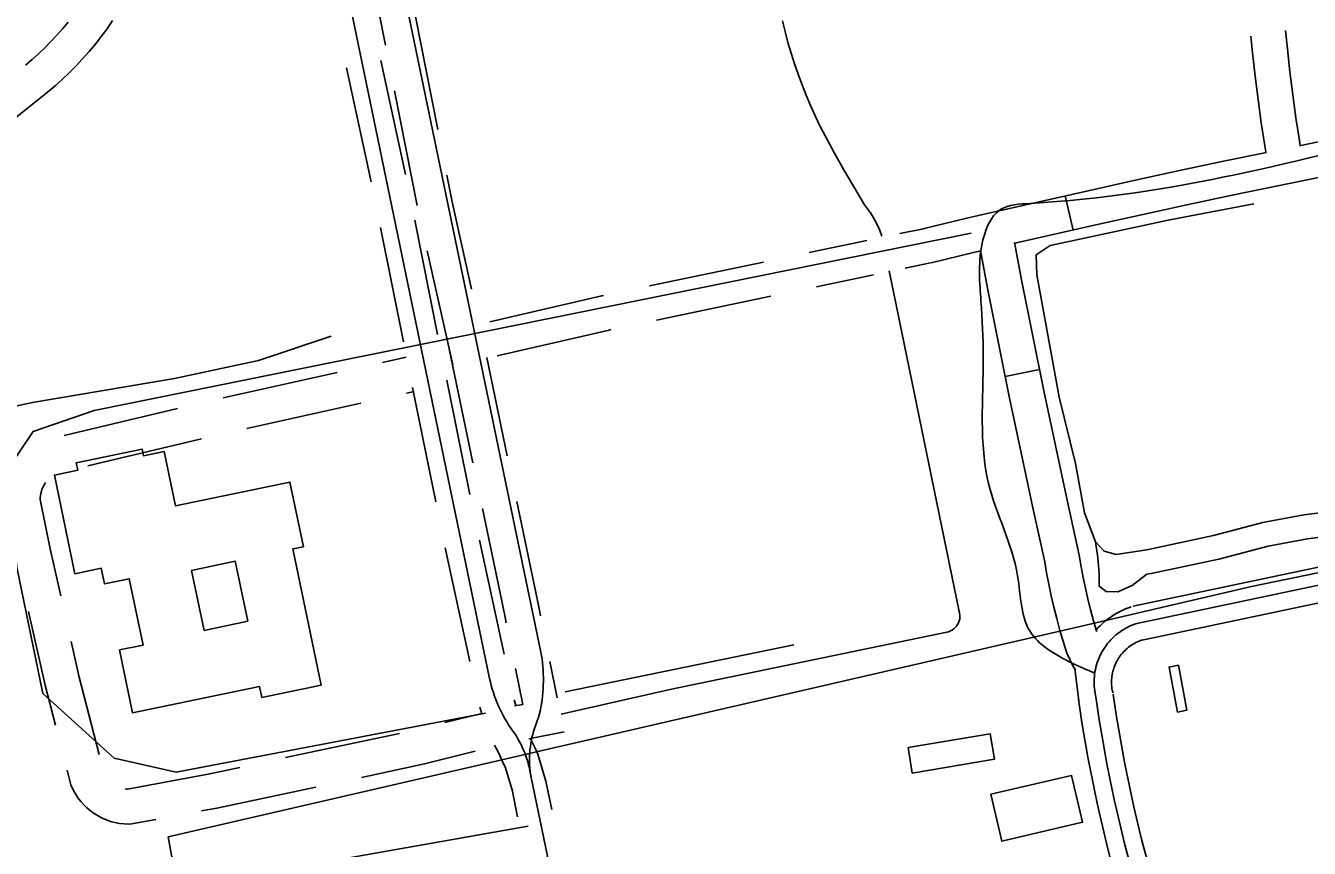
# Model space of a CAD drawing. Extents: x 3477039 to 3515015, y 546746 to 572297.
# Drawn here: x 3490114 to 3491214, y 568956 to 569661 of the extents above; entities that cross this region are included whole.
import ezdxf

# ---------------------------------------------------------------- set-up
doc = ezdxf.new("R2010")
doc.units = 0
for name, color, linetype in [('V-BLDG-OTLN', 7, 'Continuous'), ('V-ROAD-CNTR', 7, 'Continuous'), ('V-SITE-OTLN', 7, 'Continuous'), ('V-TOPO-SHOR', 7, 'Continuous')]:
    doc.layers.add(name, color=color, linetype=linetype)

msp = doc.modelspace()

# ---------------------------------------------------------------- linework, layer by layer
at = {"layer": 'V-BLDG-OTLN'}
for points in [[(3490314.6, 569094.9), (3490205.7, 569072.3), (3490194.5, 569126.2), (3490214.7, 569130.4), (3490202.9, 569187.2), (3490181.7, 569182.8), (3490178.9, 569196.2), (3490156.3, 569191.5), (3490138.7, 569276.2), (3490158.7, 569280.4), (3490157.4, 569286.7), (3490213.8, 569298.4), (3490215, 569292.7), (3490232.7, 569296.3), (3490242.4, 569249.8), (3490340.5, 569270.2), (3490352.1, 569214.7), (3490343, 569212.8), (3490367.3, 569096.1), (3490316.5, 569085.6)], [(3490304.4, 569150.9), (3490267.1, 569143), (3490256.2, 569194.4), (3490293.5, 569202.3)], [(3490304.4, 569150.9), (3490293.5, 569202.3), (3490256.2, 569194.4), (3490267.1, 569143)], [(3491102, 569113.1), (3491109.2, 569074.5), (3491101.3, 569073), (3491094.1, 569111.6)], [(3490870.3, 569042.5), (3490940.8, 569054.3), (3490944.4, 569032.5), (3490873.9, 569020.7)], [(3490941.3, 569002.6), (3491010.5, 569018.7), (3491019.9, 568978.5), (3490950.7, 568962.3)]]:
    msp.add_lwpolyline(points, close=True, dxfattribs=at)
at = {"layer": 'V-ROAD-CNTR'}
for p, q in [((3490467.3, 569572.5), (3490447.8, 569670.6)), ((3490410.3, 569527.6), (3490389.1, 569625.3)), ((3490439.6, 569533.9), (3490418.5, 569631.6)), ((3490449.7, 569507.3), (3490430.2, 569605.4)), ((3491005.1, 569515.4), (3491011.7, 569486.1)), ((3490467.1, 569396.6), (3490447.5, 569494.7)), ((3490437.8, 569390.3), (3490418.2, 569488.4)), ((3490480.1, 569370.6), (3490458.3, 569468.3)), ((3490746.5, 569458.7), (3490648.6, 569438.3)), ((3490752.6, 569429.4), (3490654.7, 569409)), ((3490477, 569384.5), (3490497.4, 569286.6)), ((3490420, 569372.6), (3490440.2, 569377.1)), ((3490509.2, 569377), (3490526.8, 569292.7)), ((3490283.3, 569342.4), (3490380.9, 569364)), ((3490983, 569366.7), (3490953.6, 569360.7)), ((3490440.4, 569346.4), (3490447.1, 569347.9)), ((3490465.5, 569253.1), (3490445.7, 569351.1)), ((3490494.8, 569259.4), (3490475, 569357.4)), ((3490303.7, 569316.2), (3490401.3, 569337.8)), ((3490147, 569310.2), (3490244.3, 569333.3)), ((3490167.4, 569284.2), (3490264.7, 569307.3)), ((3490524.1, 569122.5), (3490502.9, 569220.2)), ((3490494.8, 569116.2), (3490473.6, 569213.9)), ((3490434.5, 569054.6), (3490336.7, 569033.9))]:
    msp.add_line(p, q, dxfattribs=at)
for points in [[(3490511.7, 569101.7), (3490254, 570347.6)], [(3490555.6, 569124.3), (3490302, 570347.9)], [(3490422.4, 569644.6), (3490414.7, 569683.3), (3490401.6, 569742.4)], [(3490031.6, 569523.4), (3490132.9, 569604.4), (3490139.3, 569609.8), (3490145.4, 569615.3), (3490151.4, 569621.1), (3490157.3, 569627), (3490162.9, 569633), (3490168.4, 569639.3), (3490173.8, 569645.6), (3490178.9, 569652.2), (3490183.8, 569658.8), (3490188.6, 569665.7)], [(3490113.8, 569627.5), (3490119.5, 569632.4), (3490125, 569637.3), (3490130.4, 569642.5), (3490135.7, 569647.8), (3490140.7, 569653.2), (3490145.7, 569658.8), (3490150.4, 569664.5)], [(3490762.7, 569665.6), (3490764.9, 569656.3), (3490767.4, 569647.1), (3490770.2, 569637.9), (3490773.1, 569628.7), (3490776.2, 569619.7), (3490779.5, 569610.7), (3490783, 569601.8), (3490786.8, 569592.9), (3490790.7, 569584.2), (3490794.8, 569575.5), (3490799.2, 569567), (3490807.4, 569552), (3490815.7, 569537.1), (3490824.3, 569522.4), (3490833, 569507.7), (3490835.6, 569504.4), (3490838.1, 569500.9), (3490840.4, 569497.3), (3490842.5, 569493.6), (3490844.4, 569489.8), (3490846.1, 569485.9), (3490847.5, 569481.9), (3490847.8, 569480.9)], [(3491206.5, 569558.1), (3491205.7, 569562.9), (3491202.8, 569582.5), (3491200.1, 569602.1), (3491197.6, 569621.7), (3491195.4, 569641.4), (3491193.8, 569657.3)], [(3491176.9, 569553.3), (3491176.1, 569558.3), (3491173.1, 569578.2), (3491170.3, 569598.2), (3491167.8, 569618.2), (3491165.5, 569638.2), (3491164.1, 569652.4)], [(3491207, 569558.8), (3491220.6, 569561.5), (3491259.9, 569569.1), (3491299.2, 569576.5), (3491338.6, 569583.7), (3491378.1, 569590.6), (3491417.2, 569597.3), (3491451.1, 569604.5), (3491485.4, 569611.7), (3491519.7, 569618.6), (3491554.1, 569625.4), (3491588.5, 569631.9), (3491622.9, 569638.2), (3491657.4, 569644.3), (3491681.3, 569648.4)], [(3490883, 569487.2), (3490920.7, 569496.4), (3490940.8, 569501), (3491024.7, 569519.8), (3491063.8, 569528.6), (3491102.9, 569537.2), (3491142.1, 569545.5), (3491177.4, 569552.8)], [(3490496.3, 569435.6), (3490479.7, 569510.4), (3490475.1, 569533.3)], [(3490961.8, 569474.9), (3491031.3, 569490.6), (3491070.3, 569499.3), (3491109.2, 569507.8), (3491148.2, 569516.1), (3491187.3, 569524.2), (3491197.1, 569526.2), (3491226.4, 569532)], [(3490924.3, 569483.6), (3490172.9, 569331.4), (3490120.4, 569313.6), (3490098.2, 569280.3), (3490106.5, 569197.1), (3490128.7, 569088.9), (3490189.8, 569033.4), (3490242.9, 569021.5), (3490508.1, 569072)], [(3490883.5, 569487.3), (3490863.2, 569483.1)], [(3490834.9, 569477.2), (3490785.7, 569466.9)], [(3490890.2, 569458.1), (3490927.5, 569467.2), (3490933, 569468.5)], [(3490932.3, 569468.6), (3490938.5, 569436.4), (3490947.8, 569389.3), (3490957.4, 569342.2), (3490967.2, 569295.2), (3490977.3, 569248.2), (3490987.6, 569201.7), (3490989.1, 569192.4), (3490990.9, 569182.5), (3490993, 569172.7), (3490995.2, 569162.9), (3490997.7, 569153.1), (3491000.8, 569141.8), (3491003.2, 569133.8), (3491006.4, 569123.6), (3491009, 569117.9), (3491011.6, 569112.7), (3491013.8, 569109)], [(3490961.5, 569475.6), (3490967.9, 569442.1), (3490977.2, 569395.2), (3490986.8, 569348.3), (3490996.6, 569301.4), (3491006.6, 569254.6), (3491017.1, 569207.4), (3491018.7, 569197.5), (3491020.4, 569188.3), (3491022.3, 569179.1), (3491024.4, 569169.9), (3491026.7, 569160.8), (3491029.6, 569150.1), (3491031.8, 569142.6), (3491032, 569142)], [(3490889.7, 569458), (3490867.8, 569453.4)], [(3490840.7, 569447.7), (3490791.8, 569437.5)], [(3490854.2, 569451.3), (3490914.1, 569159.3), (3490914.5, 569157.7), (3490914.7, 569156), (3490914.8, 569154.4), (3490914.6, 569152.7), (3490914.2, 569151.1), (3490913.6, 569149.5), (3490912.8, 569148), (3490911.9, 569146.6), (3490910.8, 569145.4), (3490909.5, 569144.2), (3490908.1, 569143.3), (3490906.6, 569142.5), (3490905.1, 569141.9), (3490903.5, 569141.5)], [(3490609.4, 569430.1), (3490607.8, 569429.8), (3490512, 569407.6)], [(3490615.6, 569400.8), (3490614.2, 569400.5), (3490518.1, 569378.3)], [(3490144.2, 569172.5), (3490135, 569213), (3490126.7, 569253.8), (3490126.6, 569255.1), (3490126.6, 569256.9), (3490126.8, 569258.7), (3490127.1, 569260.4), (3490127.5, 569262.2), (3490128, 569263.8), (3490128.7, 569265.5), (3490129.5, 569267.1), (3490130.4, 569268.6), (3490131.1, 569269.7)], [(3491556.8, 569267.7), (3491063.3, 569163.7)], [(3490534.9, 569253.5), (3490554.1, 569161.9), (3490555.3, 569155.6)], [(3491559.9, 569253), (3491066.4, 569149)], [(3490505.6, 569247.4), (3490524.7, 569155.8), (3490526, 569149.5)], [(3491563, 569238.4), (3491069.5, 569134.4)], [(3491061.5, 569163.2), (3491059.3, 569162.4), (3491056.8, 569161.5), (3491054.4, 569160.4), (3491052, 569159.3), (3491049.7, 569158), (3491047.4, 569156.7), (3491045.2, 569155.3), (3491043, 569153.8), (3491040.9, 569152.2), (3491038.8, 569150.5), (3491036.9, 569148.8), (3491034.9, 569147), (3491033.1, 569145.1), (3491031.3, 569143.1), (3491031.3, 569143.1)], [(3490139.5, 569061.8), (3490130.7, 569095.9), (3490116.5, 569159.1)], [(3490903.5, 569141.5), (3490667.7, 569092.7), (3490573.1, 569071.2)], [(3491066.4, 569149), (3491064.5, 569148.4), (3491062.5, 569147.6), (3491060.6, 569146.8), (3491058.8, 569145.9), (3491057, 569144.9), (3491055.2, 569143.9), (3491053.5, 569142.8), (3491051.8, 569141.6), (3491050.1, 569140.4), (3491048.5, 569139.1), (3491047, 569137.7), (3491045.5, 569136.3), (3491044.1, 569134.8), (3491042.7, 569133.3), (3491041.4, 569131.7), (3491040.1, 569130.1), (3491038.9, 569128.4), (3491037.8, 569126.7), (3491036.7, 569124.9), (3491035.7, 569123.1), (3491034.8, 569121.3), (3491034, 569119.4), (3491033.2, 569117.5), (3491032.5, 569115.5), (3491031.9, 569113.6), (3491031.4, 569111.6), (3491030.9, 569109.6), (3491030.5, 569107.6), (3491030.2, 569105.5), (3491030, 569103.5), (3491029.8, 569101.4), (3491029.8, 569099.4), (3491029.8, 569097.3), (3491029.9, 569095.3), (3491030, 569093.2), (3491030.3, 569091.2), (3491030.6, 569089.1), (3491031, 569087.1), (3491031.3, 569086.1)], [(3490177, 569036.5), (3490159.9, 569102.9), (3490153, 569133.5)], [(3490576.5, 569090.4), (3490772.4, 569130.5)], [(3491071.3, 569134.9), (3491069.6, 569134.3), (3491068.3, 569133.7), (3491066.9, 569133.2), (3491065.6, 569132.5), (3491064.3, 569131.8), (3491063, 569131.1), (3491061.7, 569130.3), (3491060.5, 569129.4), (3491059.4, 569128.6), (3491058.2, 569127.6), (3491057.1, 569126.7), (3491056, 569125.6), (3491055, 569124.6), (3491054, 569123.5), (3491053.1, 569122.4), (3491052.2, 569121.2), (3491051.3, 569120), (3491050.5, 569118.7), (3491049.8, 569117.5), (3491049.1, 569116.2), (3491048.4, 569114.9), (3491047.8, 569113.5), (3491047.2, 569112.1), (3491046.7, 569110.8), (3491046.3, 569109.3), (3491045.9, 569107.9), (3491045.6, 569106.5), (3491045.3, 569105), (3491045.1, 569103.6), (3491044.9, 569102.1), (3491044.8, 569100.6), (3491044.8, 569099.2), (3491044.8, 569097.7), (3491044.8, 569096.2), (3491045, 569094.7), (3491045.1, 569093.3), (3491045.4, 569091.8), (3491045.7, 569090.3), (3491045.9, 569089.5)], [(3490553.4, 569067.6), (3490554.2, 569070.7), (3490554.9, 569073.8), (3490555.5, 569077), (3490556.1, 569080.1), (3490556.6, 569083.3), (3490557, 569086.5), (3490557.3, 569089.7), (3490557.5, 569092.9), (3490557.7, 569096.1), (3490557.8, 569099.3), (3490557.8, 569102.5), (3490557.7, 569105.7), (3490557.5, 569108.9), (3490557.3, 569112.1), (3490557, 569115.3), (3490556.6, 569118.5), (3490556.1, 569121.6), (3490555.6, 569124.3)], [(3490563.3, 569116.4), (3490569.7, 569085.2)], [(3490534, 569110.3), (3490540.3, 569079.6), (3490533, 569078.2)], [(3491013.2, 569110.2), (3491016.7, 569082.7)], [(3490511.7, 569101.7), (3490512.4, 569098.7), (3490513.1, 569095.7), (3490514, 569092.7), (3490514.9, 569089.7), (3490515.9, 569086.7), (3490517, 569083.8), (3490518.2, 569080.9), (3490519.4, 569078), (3490520.7, 569075.2), (3490522.1, 569072.4), (3490523.6, 569069.6), (3490525.1, 569066.9), (3490526.7, 569064.2), (3490528.3, 569061.5), (3490530.1, 569058.9), (3490530.1, 569058.8)], [(3490534.2, 569078.5), (3490532.8, 569083.5)], [(3491016.4, 569083.9), (3491017.9, 569074), (3491019.4, 569064.1), (3491021, 569054.1), (3491022.7, 569044.2), (3491024.5, 569034.3), (3491026.4, 569024.4), (3491028.3, 569014.5), (3491030.4, 569004.7), (3491032.4, 568994.8), (3491034.6, 568985), (3491036.9, 568975.2), (3491039.2, 568965.4), (3491041.6, 568955.6), (3491044.1, 568945.8), (3491046.7, 568936.1), (3491049.4, 568926.4), (3491050.1, 568923.8)], [(3491031.3, 569086.1), (3491032.7, 569076.3), (3491034.2, 569066.4), (3491035.8, 569056.6), (3491037.5, 569046.8), (3491039.3, 569037), (3491041.1, 569027.2), (3491043, 569017.5), (3491045, 569007.7), (3491047.1, 568998), (3491049.3, 568988.3), (3491051.5, 568978.6), (3491053.8, 568968.9), (3491056.2, 568959.2), (3491058.7, 568949.6), (3491061.2, 568940), (3491063.8, 568930.4), (3491064.5, 568927.8)], [(3491046.1, 569088.3), (3491047.5, 569078.5), (3491049, 569068.8), (3491050.6, 569059.1), (3491052.3, 569049.4), (3491054, 569039.7), (3491055.8, 569030.1), (3491057.7, 569020.4), (3491059.7, 569010.8), (3491061.8, 569001.2), (3491063.9, 568991.6), (3491066.1, 568982), (3491068.4, 568972.4), (3491070.7, 568962.9), (3491073.2, 568953.4), (3491075.7, 568943.9), (3491078.3, 568934.4), (3491079, 568931.8)], [(3490505, 569071.4), (3490503.4, 569077.1)], [(3490504.9, 569071.8), (3490473.4, 569063.9)], [(3490547.3, 569016.9), (3490546.8, 569019.5), (3490546.5, 569022.1), (3490546.2, 569024.8), (3490546, 569027.4), (3490545.9, 569030.1), (3490545.9, 569032.7), (3490546, 569035.4), (3490546.1, 569038), (3490546.3, 569040.7), (3490546.6, 569043.3), (3490547, 569045.9), (3490547.5, 569048.5), (3490548, 569051.1), (3490548.6, 569053.7), (3490549.3, 569056.3), (3490550.1, 569058.8), (3490550.9, 569061.3), (3490551.8, 569063.8), (3490552.8, 569066.3), (3490553.4, 569067.6)], [(3490530.1, 569058.8), (3490531.7, 569056.7), (3490533.2, 569054.5), (3490534.6, 569052.2), (3490536, 569049.9), (3490537.3, 569047.6), (3490538.6, 569045.2), (3490539.7, 569042.8), (3490540.8, 569040.4), (3490541.8, 569037.9), (3490542.8, 569035.4), (3490543.6, 569032.9), (3490544.4, 569030.3), (3490545.1, 569027.8), (3490545.8, 569025.2), (3490546.3, 569022.6), (3490546.8, 569019.9), (3490547.2, 569017.3), (3490547.3, 569016.9)], [(3490575.7, 569055.9), (3490545.2, 569050)], [(3490499.3, 569039.5), (3490455.9, 569028.5), (3490401.8, 569017)], [(3490535.6, 568983.3), (3490530.9, 569006.4), (3490524.9, 569026.1), (3490523.4, 569029.2), (3490519.2, 569038.2), (3490516, 569044.6)], [(3490564.9, 568989.5), (3490560, 569013.8), (3490552.9, 569036.9), (3490550.6, 569041.9), (3490546.8, 569050)], [(3490225.5, 568981), (3490203.4, 568976.9), (3490198.4, 568977.1), (3490194.5, 568977.5), (3490190.6, 568978.3), (3490186.9, 568979.3), (3490183.2, 568980.6), (3490179.6, 568982.1), (3490176.1, 568983.9), (3490172.8, 568986), (3490169.6, 568988.3), (3490166.6, 568990.8), (3490163.8, 568993.5), (3490161.2, 568996.4), (3490158.8, 568999.5), (3490156.7, 569002.8), (3490154.7, 569006.2), (3490152.7, 569010.5), (3490149.5, 569023.1)], [(3490297.6, 569025.6), (3490272, 569020.1), (3490201.4, 569007), (3490200.8, 569007), (3490199.4, 569007.2)], [(3490362.7, 569008.7), (3490277.8, 568990.7), (3490264.8, 568988.3)], [(3490749.6, 568042.1), (3490547.3, 569016.9)], [(3490544.8, 568975.1), (3490353.8, 568941.4)]]:
    msp.add_lwpolyline(points, dxfattribs=at)
msp.add_spline([(3493010.9, 570281.5), (3492907, 570270.9), (3492818.7, 570253.5), (3492745.4, 570235.1), (3492720.4, 570231.8), (3492695.8, 570219.6), (3492655.7, 570204), (3492625.1, 570183.7), (3492585.3, 570156.6), (3492518.5, 570121.4), (3492490.4, 570094.8), (3492463.8, 570072.2), (3492447.1, 570063.2), (3492422.2, 570046.6), (3492388, 570031), (3492292.6, 570021.4), (3492204, 570005.7), (3492136.6, 569986), (3492082, 569973), (3492055.3, 569952.1), (3492041.2, 569928.8), (3492030.7, 569872.3), (3492028.5, 569824.6), (3492015.6, 569772.6), (3492005.9, 569759.3), (3491992.6, 569741.4), (3491971.7, 569715.7), (3491939.2, 569699), (3491910.4, 569689.2), (3491671.1, 569646.2), (3491316.4, 569573.6), (3490974.9, 569509), (3490949.7, 569503.8), (3490933.5, 569473.1), (3490932.8, 569425.3), (3490934.8, 569377.3), (3490939.4, 569268.8), (3490964.2, 569189.8), (3490976.3, 569139.9), (3490991.3, 569126.1), (3491030.3, 569106.4)], degree=3, dxfattribs=at)
at = {"layer": 'V-SITE-OTLN'}
msp.add_lwpolyline([(3490066.5, 568622.9), (3490118.4, 568640.2), (3490267.3, 568666.8), (3490336, 568683.6), (3490337, 568700), (3490327.1, 568731.2), (3490279.7, 568726.2), (3490236.3, 568966.1), (3490537, 569035.5), (3491015.2, 569145.9), (3491164.8, 569180.5), (3492317.3, 569418.1), (3492351.1, 569428.7), (3492400.3, 569493.5), (3492521.4, 569524.2), (3492534.4, 569497), (3492542.7, 569453.3), (3492555.5, 569418.7), (3492735, 568551.8), (3492906.8, 567872), (3492938.4, 567736)], dxfattribs=at)
at = {"layer": 'V-TOPO-SHOR'}
for points in [[(3491166.8, 569508.6), (3491093.4, 569494.8), (3491021.5, 569479.1), (3490992, 569473), (3490980.2, 569465), (3490980.8, 569447.8), (3490986.4, 569416.7), (3490999.7, 569342.8), (3491013.8, 569286.2), (3491021.5, 569243.9), (3491031, 569218.8)], [(3490376, 569395.1), (3490313.6, 569374.4), (3490241.7, 569358.9), (3490120, 569338.3), (3490043.2, 569321.8), (3490019.1, 569312.5), (3490009.9, 569300.5), (3490010.2, 569277.8), (3490014.1, 569255.2), (3490014.5, 569228.5), (3490012.2, 569213.6), (3490001.6, 569201.1), (3489953.7, 569162.3), (3489899.5, 569124.4)], [(3491031, 569218.8), (3491038.4, 569210.9), (3491048.8, 569208), (3491074.9, 569212.1), (3491132, 569224.3), (3491174.4, 569235.4), (3491209.4, 569242), (3491257.2, 569248.2)], [(3491075.1, 569191.1), (3491078.7, 569191.7), (3491136.8, 569204.1), (3491179, 569215.1), (3491212.6, 569221.5), (3491260.3, 569227.7)], [(3491031, 569218.8), (3491033, 569205.5), (3491034.1, 569191.7), (3491034.2, 569180.8), (3491040.1, 569176.4), (3491050, 569176), (3491062.3, 569181.5), (3491075.1, 569191.1)]]:
    msp.add_lwpolyline(points, dxfattribs=at)

doc.saveas('drawing.dxf')
